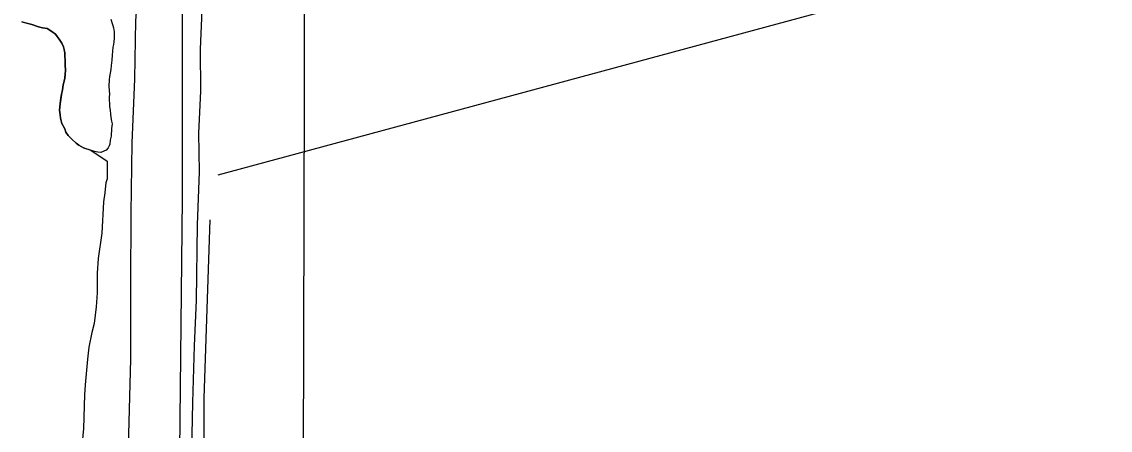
# Model space of a CAD drawing. Extents: x 3180038 to 3217926, y 922069 to 947485.
# Drawn here: x 3186585 to 3187842, y 941568 to 942039 of the extents above; entities that cross this region are included whole.
import ezdxf

# ---------------------------------------------------------------- set-up
doc = ezdxf.new("R2010")
doc.units = 0
for name, color, linetype in [('V-GRID-MAJR', 7, 'Continuous'), ('V-ROAD-CNTR', 7, 'Continuous'), ('V-SITE-VEGE', 7, 'Continuous'), ('V-TOPO-SHOR', 7, 'Continuous')]:
    doc.layers.add(name, color=color, linetype=linetype)

msp = doc.modelspace()

# ---------------------------------------------------------------- linework, layer by layer
at = {"layer": 'V-GRID-MAJR'}
msp.add_spline([(3186873.701, 927512.849), (3186889.572, 933574.8250000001), (3186905.4450000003, 939637.892), (3186921.319, 945701.009), (3186921.322, 945702.052)], degree=3, dxfattribs=at)
at = {"layer": 'V-ROAD-CNTR'}
msp.add_lwpolyline([(3186708.196000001, 941548.5309999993), (3186710.820000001, 941649.7229999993), (3186710.867000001, 941736.0479999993), (3186711.236000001, 941818.3759999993), (3186712.196000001, 941899.3639999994), (3186715.510000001, 941973.6689999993), (3186716.562000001, 942040.3709999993), (3186721.760000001, 942109.6909999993), (3186727.187000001, 942166.0559999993), (3186724.957000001, 942219.5929999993), (3186720.513000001, 942293.0119999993), (3186718.016000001, 942379.2429999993), (3186719.927000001, 942470.1489999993), (3186722.776000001, 942546.3969999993), (3186723.501000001, 942628.1139999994), (3186722.172000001, 942733.4629999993), (3186719.776000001, 942841.0009999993), (3186716.360000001, 942943.7089999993), (3186714.287000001, 943035.8659999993)], dxfattribs=at)
at = {"layer": 'V-SITE-VEGE'}
for p, q in [((3186584.757000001, 942039.4509999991), (3186596.400000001, 942036.177999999)), ((3186596.400000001, 942036.177999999), (3186604.160000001, 942033.6449999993)), ((3186604.160000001, 942033.6449999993), (3186608.750000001, 942032.5449999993)), ((3186608.750000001, 942032.5449999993), (3186614.050000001, 942031.7999999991)), ((3186614.050000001, 942031.7999999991), (3186619.676000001, 942028.2199999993)), ((3186619.676000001, 942028.2199999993), (3186623.540000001, 942025.0079999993)), ((3186623.540000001, 942025.0079999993), (3186628.791000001, 942018.2479999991)), ((3186628.791000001, 942018.2479999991), (3186630.886000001, 942014.6969999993)), ((3186630.886000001, 942014.6969999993), (3186632.975000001, 942010.4389999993)), ((3186632.975000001, 942010.4389999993), (3186634.337000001, 942003.7109999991)), ((3186634.337000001, 942003.7109999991), (3186634.663000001, 942000.1699999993)), ((3186634.663000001, 942000.1699999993), (3186634.976000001, 941994.8639999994)), ((3186634.976000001, 941994.8639999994), (3186634.935000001, 941989.5619999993)), ((3186634.935000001, 941989.5619999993), (3186635.238000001, 941983.1939999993)), ((3186634.464000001, 941974.3589999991), (3186633.731000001, 941970.8309999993)), ((3186635.238000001, 941983.1939999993), (3186634.464000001, 941974.3589999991)), ((3186632.635000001, 941966.5949999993), (3186631.886000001, 941960.9449999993)), ((3186633.731000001, 941970.8309999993), (3186632.635000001, 941966.5949999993)), ((3186630.784000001, 941955.648999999), (3186628.931000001, 941944.6999999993)), ((3186631.886000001, 941960.9449999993), (3186630.784000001, 941955.648999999)), ((3186628.931000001, 941944.6999999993), (3186628.5190000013, 941937.2779999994)), ((3186628.5190000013, 941937.2779999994), (3186629.184000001, 941931.9699999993)), ((3186629.184000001, 941931.9699999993), (3186629.508000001, 941928.0789999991)), ((3186629.508000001, 941928.0789999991), (3186630.190000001, 941924.8919999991)), ((3186630.190000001, 941924.8919999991), (3186631.230000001, 941922.052999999)), ((3186631.230000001, 941922.052999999), (3186634.364000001, 941915.665999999)), ((3186634.364000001, 941915.665999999), (3186635.750000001, 941912.1189999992)), ((3186635.750000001, 941912.1189999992), (3186638.548000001, 941908.2069999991)), ((3186638.548000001, 941908.2069999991), (3186642.759000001, 941903.932999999)), ((3186642.759000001, 941903.932999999), (3186647.674000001, 941899.2959999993)), ((3186647.674000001, 941899.2959999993), (3186650.836000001, 941896.797999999)), ((3186650.836000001, 941896.797999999), (3186656.1180000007, 941893.927999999)), ((3186656.118000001, 941893.9279999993), (3186664.689000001, 941891.0799999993)), ((3186664.689000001, 941891.0799999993), (3186683.510000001, 941878.3309999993)), ((3186683.510000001, 941878.3309999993), (3186683.350000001, 941858.1329999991)), ((3186681.671000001, 941850.0679999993), (3186680.798000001, 941841.996999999)), ((3186681.695000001, 941853.2999999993), (3186681.671000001, 941850.0679999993)), ((3186683.350000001, 941858.1329999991), (3186681.695000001, 941853.2999999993)), ((3186680.798000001, 941841.996999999), (3186679.100000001, 941831.506999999)), ((3186679.100000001, 941831.506999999), (3186677.198000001, 941795.167999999)), ((3186677.198000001, 941795.167999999), (3186672.930000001, 941766.1169999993)), ((3186672.930000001, 941766.1169999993), (3186671.988000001, 941749.1589999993)), ((3186671.988000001, 941749.1589999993), (3186671.809000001, 941726.5389999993)), ((3186671.809000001, 941726.5389999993), (3186670.8740000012, 941710.3909999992)), ((3186670.8740000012, 941710.3909999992), (3186668.297000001, 941691.020999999)), ((3186668.297000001, 941691.020999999), (3186665.790000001, 941680.5389999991)), ((3186665.790000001, 941680.5389999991), (3186662.426000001, 941663.5999999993)), ((3186662.426000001, 941663.5999999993), (3186660.701000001, 941649.8779999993)), ((3186660.701000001, 941649.8779999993), (3186658.043000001, 941620.0099999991)), ((3186658.043000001, 941620.0099999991), (3186657.146000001, 941608.7029999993)), ((3186657.146000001, 941608.7029999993), (3186656.032000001, 941569.9349999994)), ((3186656.032000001, 941569.9349999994), (3186653.386000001, 941541.6779999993))]:
    msp.add_line(p, q, dxfattribs=at)
for points in [[(3186792.471000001, 942483.5209999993), (3186793.596000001, 942413.5099999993), (3186793.9280000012, 942366.1069999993), (3186795.613000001, 942322.3109999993), (3186797.594000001, 942271.2719999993), (3186795.670000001, 942217.6189999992), (3186794.452000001, 942163.8689999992), (3186793.549000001, 942105.4419999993), (3186792.693000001, 942052.9249999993), (3186790.835000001, 942007.7459999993), (3186791.1610000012, 941959.4559999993), (3186788.836000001, 941910.9269999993), (3186789.541000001, 941865.9889999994)], [(3186789.541000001, 941865.9889999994), (3186787.292000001, 941804.8339999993), (3186786.254000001, 941717.8059999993), (3186783.985000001, 941665.3019999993), (3186782.143000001, 941599.8169999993), (3186780.323000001, 941525.5069999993), (3186779.313000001, 941464.6959999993), (3186779.776000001, 941389.0409999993), (3186780.700000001, 941304.8229999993)]]:
    msp.add_lwpolyline(points, dxfattribs=at)
at = {"layer": 'V-TOPO-SHOR'}
for points in [[(3186775.486995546, 943234.2880313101), (3186771.8780290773, 942923.9169149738), (3186770.0735458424, 942344.677796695), (3186770.0735458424, 941835.8135245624), (3186762.8556129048, 941142.8919625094), (3186761.05112967, 940543.803528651), (3186759.2466464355, 940060.2020218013), (3186759.2466464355, 939928.4747456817), (3186759.2466464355, 939825.6192013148)], [(3186811.5766602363, 941862.8807730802), (3187605.5492834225, 942077.6142779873), (3187874.4172853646, 942149.7936073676), (3188256.9677310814, 942250.8446685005), (3189161.0138315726, 942494.4499051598), (3189740.2529498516, 942649.6354633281), (3189964.008870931, 942709.1834100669)], [(3186634.464000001, 941974.3589999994), (3186634.855000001, 941979.3069999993), (3186635.238000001, 941983.1939999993), (3186634.935000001, 941989.5619999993), (3186634.976000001, 941994.8639999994), (3186634.663000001, 942000.1699999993), (3186634.337000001, 942003.7089999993), (3186633.657000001, 942007.2499999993), (3186632.975000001, 942010.4389999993), (3186630.886000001, 942014.6969999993), (3186628.791000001, 942018.2479999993), (3186623.540000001, 942025.0079999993), (3186619.676000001, 942028.2199999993), (3186614.048000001, 942031.7999999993), (3186608.750000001, 942032.5469999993), (3186604.160000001, 942033.6449999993), (3186596.400000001, 942036.1779999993), (3186590.051000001, 942037.9969999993), (3186584.757000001, 942039.4509999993)], [(3186687.675000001, 942042.5429999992), (3186689.748000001, 942036.1639999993), (3186690.778000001, 942032.2669999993), (3186691.450000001, 942027.6649999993), (3186691.419000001, 942023.7759999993), (3186691.397000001, 942020.5929999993), (3186691.009000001, 942016.3539999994), (3186690.631000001, 942013.1729999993), (3186689.899000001, 942009.9969999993), (3186689.510000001, 942005.4029999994), (3186689.121000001, 942000.8089999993), (3186688.724000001, 941995.1549999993), (3186687.966000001, 941988.7979999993), (3186687.577000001, 941984.2019999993), (3186686.838000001, 941979.9669999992), (3186686.105000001, 941976.4339999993), (3186685.719000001, 941972.5489999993), (3186685.310000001, 941965.1269999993), (3186685.623000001, 941960.1749999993), (3186685.945000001, 941955.9269999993), (3186685.564000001, 941952.3969999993), (3186685.887000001, 941948.5029999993), (3186686.2150000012, 941945.3189999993), (3186686.193000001, 941942.1359999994), (3186686.858000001, 941936.8279999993), (3186687.184000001, 941933.2889999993), (3186687.505000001, 941929.0429999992), (3186688.533000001, 941924.7939999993), (3186689.2150000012, 941921.6049999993), (3186688.468000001, 941916.3069999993), (3186688.044000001, 941907.4719999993), (3186686.948000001, 941902.8819999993), (3186686.557000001, 941897.9339999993), (3186685.836000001, 941896.1729999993), (3186684.757000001, 941893.7049999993), (3186682.262000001, 941891.2499999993), (3186676.229000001, 941888.4679999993), (3186672.696000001, 941888.8489999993), (3186668.813000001, 941889.5869999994), (3186662.819000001, 941891.7529999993), (3186659.290000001, 941892.8429999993), (3186656.118000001, 941893.9279999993), (3186650.836000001, 941896.7979999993), (3186647.674000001, 941899.2959999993), (3186642.759000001, 941903.9329999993), (3186638.548000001, 941908.2069999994), (3186635.750000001, 941912.1189999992), (3186634.364000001, 941915.6659999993), (3186631.230000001, 941922.0529999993), (3186630.190000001, 941924.8919999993), (3186629.508000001, 941928.0789999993), (3186629.184000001, 941931.9699999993), (3186628.5190000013, 941937.2779999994), (3186628.931000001, 941944.6999999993), (3186630.043000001, 941951.4119999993), (3186630.784000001, 941955.6489999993), (3186631.886000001, 941960.9449999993), (3186632.635000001, 941966.5949999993), (3186633.729000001, 941970.8309999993), (3186634.464000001, 941974.3589999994)], [(3186800.7497608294, 940552.8259448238), (3186798.945277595, 940991.3153708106), (3186797.14079436, 941092.3664319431), (3186795.3363111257, 941604.8396705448), (3186802.554244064, 941810.5507592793)]]:
    msp.add_lwpolyline(points, dxfattribs=at)

doc.saveas('drawing.dxf')
